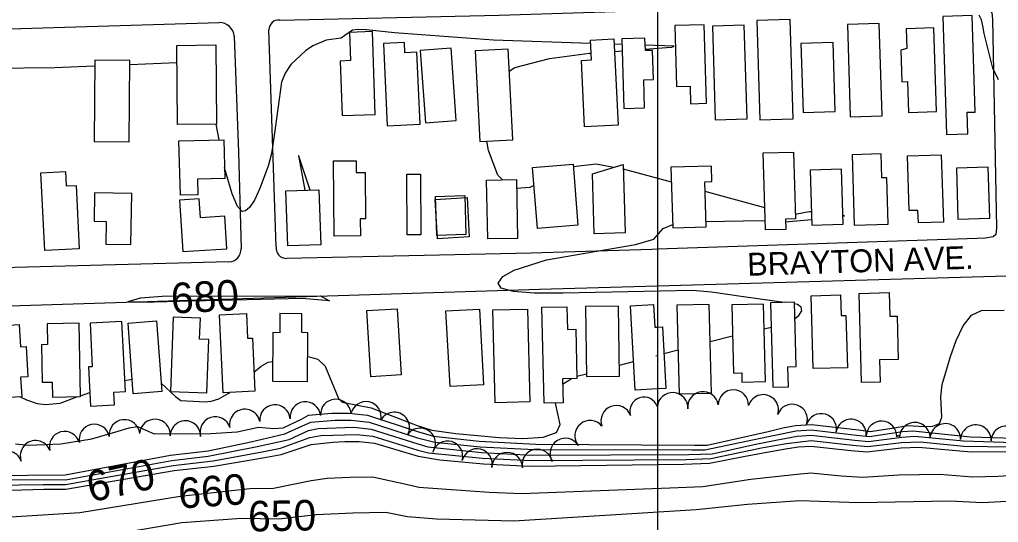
# Model space of a CAD drawing. Extents: x 79600 to 91800, y 75600 to 84400.
# Drawn here: x 88582 to 89223, y 81103 to 81432 of the extents above; entities that cross this region are included whole.
import ezdxf

# ---------------------------------------------------------------- set-up
doc = ezdxf.new("R2010")
doc.units = 0
for name, color, linetype in [('084-090$0$BLDG', 7, 'Continuous'), ('084-090$0$GRID', 7, 'Continuous'), ('084-090$0$INDEX', 7, 'Continuous'), ('084-090$0$INDXLBL', 7, 'Continuous'), ('084-090$0$INTER', 7, 'Continuous'), ('084-090$0$ROAD', 7, 'Continuous'), ('084-090$0$ROAD-NAME', 7, 'Continuous'), ('084-090$0$TREES', 7, 'Continuous')]:
    doc.layers.add(name, color=color, linetype=linetype)

msp = doc.modelspace()

# ---------------------------------------------------------------- linework, layer by layer
at = {"layer": '084-090$0$BLDG'}
for points in [[(89067.19, 81366.58), (89088.9, 81367.25), (89086.9, 81432.37), (89065.18, 81431.71)], [(89189.3, 81357.05), (89203.4, 81357.49), (89202.97, 81371.53), (89208.25, 81371.69), (89206.31, 81434.83), (89186.93, 81434.24)], [(89012.6, 81388.3), (89021.45, 81388.57), (89021.8, 81377.14), (89032.19, 81377.46), (89030.61, 81428.84), (89011.37, 81428.25)], [(89037.92, 81366.62), (89058.82, 81367.26), (89056.93, 81428.56), (89036.03, 81427.91)], [(89126.32, 81368.65), (89147.17, 81369.29), (89145.31, 81429.59), (89124.47, 81428.95)], [(89163.39, 81413.31), (89159.53, 81412.14), (89160.17, 81391.47), (89163.93, 81391.58), (89164.55, 81371.43), (89182.83, 81371.99), (89181.14, 81426.78), (89162.99, 81426.22)], [(88798.3, 81423.84), (88798.96, 81405.34), (88792.26, 81405.1), (88793.52, 81369.39), (88815.25, 81370.16), (88813.33, 81424.37)], [(88952.37, 81361.93), (88950.24, 81405.49), (88956.85, 81405.81), (88956.22, 81418.79), (88971.51, 81419.54), (88974.27, 81363)], [(88978.03, 81374.03), (88991.63, 81374.45), (88991.07, 81392.7), (88997.49, 81392.89), (88996.9, 81412.08), (88992.14, 81411.93), (88991.89, 81420.13), (88976.63, 81419.67)], [(88710.85, 81415.59), (88711.32, 81363.73), (88685.71, 81363.5), (88685.24, 81415.36)], [(88834.59, 81410.55), (88834.29, 81417.26), (88820.67, 81416.65), (88823.08, 81362.68), (88844.61, 81363.64), (88842.5, 81410.91)], [(88844.67, 81412.06), (88848.08, 81364.61), (88868.26, 81366.06), (88864.85, 81413.51)], [(88880.74, 81411.72), (88883.83, 81352.34), (88905.34, 81353.45), (88902.26, 81412.84)], [(89095.46, 81371.37), (89116.57, 81372.02), (89115.18, 81417.13), (89094.07, 81416.48)], [(88654.1, 81352.13), (88654.53, 81405.4), (88631.47, 81405.58), (88631.05, 81352.31)], [(88716.61, 81328.15), (88698.74, 81327.68), (88699, 81317.54), (88687.6, 81317.24), (88686.66, 81352.79), (88715.94, 81353.56)], [(89090.58, 81301.77), (89083.93, 81301.56), (89084.13, 81294.87), (89070.93, 81294.47), (89069.38, 81344.9), (89089.24, 81345.51)], [(89150.35, 81328.71), (89147.01, 81328.61), (89146.53, 81344.29), (89127.56, 81343.7), (89128.98, 81297.65), (89151.29, 81298.34)], [(89187.33, 81299.63), (89170.95, 81299.13), (89170.7, 81307.33), (89164.89, 81307.15), (89163.79, 81343.03), (89185.97, 81343.71)], [(88802.62, 81339.79), (88802.69, 81332), (88808.57, 81332.06), (88808.86, 81301.77), (88805.37, 81301.74), (88805.47, 81290.55), (88788.29, 81290.39), (88787.83, 81339.65)], [(88944.77, 81337.51), (88948, 81297.65), (88921.47, 81295.5), (88918.24, 81335.35)], [(88977.66, 81337.27), (88978.86, 81292.54), (88958.51, 81291.99), (88957.46, 81331.29)], [(89031.15, 81326.06), (89035.7, 81326.2), (89035.39, 81336.34), (89008.9, 81335.53), (89010.12, 81295.78), (89032.06, 81296.46)], [(89216.69, 81335.6), (89195.89, 81334.96), (89196.91, 81301.55), (89217.72, 81302.19)], [(88612.39, 81332.77), (88612.86, 81323.35), (88619.24, 81323.67), (88621.3, 81282.13), (88598.71, 81281.01), (88596.18, 81331.96)], [(88844.85, 81331.04), (88845.14, 81291.4), (88836.11, 81291.33), (88835.82, 81330.97)], [(89120.58, 81334.37), (89100.07, 81333.74), (89101.18, 81297.69), (89121.69, 81298.32)], [(88907.64, 81327.52), (88908.32, 81288.91), (88888.87, 81288.57), (88888.2, 81327.18)], [(88631.06, 81300.14), (88638.96, 81300), (88638.7, 81285.27), (88655.13, 81284.98), (88655.72, 81318.45), (88631.39, 81318.88)], [(88778.21, 81320.83), (88779.54, 81284.84), (88758.04, 81284.05), (88756.72, 81320.04)], [(88854.76, 81316.46), (88873.83, 81317.04), (88874.62, 81291.49), (88855.55, 81290.91)], [(88700.74, 81302.46), (88699.96, 81314.79), (88687.08, 81313.97), (88689.21, 81280.3), (88718.11, 81282.13), (88716.76, 81303.48)], [(88875.37, 81315.7), (88876.83, 81289.92), (88855.89, 81288.74), (88854.43, 81314.52)], [(89120.37, 81238.42), (89123.53, 81238.5), (89124.46, 81204.29), (89102.04, 81203.68), (89100.74, 81251.39), (89120.01, 81251.92)], [(89152.32, 81237.95), (89156.99, 81238.07), (89157.76, 81209.74), (89145.47, 81209.41), (89145.86, 81194.94), (89133.77, 81194.61), (89132.18, 81252.94), (89151.9, 81253.48)], [(89014.35, 81186.66), (89014.88, 81187.17), (89035.5, 81187.74), (89033.92, 81245.78), (89012.76, 81245.21)], [(89049.95, 81200.72), (89055.26, 81200.86), (89055.43, 81194.88), (89070.92, 81195.31), (89069.55, 81245.98), (89048.74, 81245.42)], [(89075.59, 81191.5), (89085.93, 81191.79), (89085.57, 81204.95), (89090.96, 81205.09), (89089.82, 81247.21), (89074.08, 81246.78)], [(88731.53, 81223.6), (88734.75, 81223.75), (88736.35, 81188.86), (88715.63, 81187.91), (88713.3, 81238.97), (88730.79, 81239.77)], [(88771.12, 81227.24), (88767.11, 81227.27), (88767.19, 81239.65), (88752.83, 81239.75), (88752.74, 81227.23), (88748.18, 81227.26), (88747.96, 81195.53), (88770.9, 81195.37)], [(88812.4, 81198.37), (88809.74, 81241.65), (88829.54, 81242.87), (88832.21, 81199.58)], [(88864.2, 81191.96), (88861.52, 81241.44), (88883.49, 81242.64), (88886.17, 81193.15)], [(88893.86, 81181.39), (88892.32, 81242.15), (88914.95, 81242.73), (88916.5, 81181.97)], [(88937.9, 81196.99), (88938.28, 81181.3), (88925.83, 81181), (88924.29, 81243.85), (88940.71, 81244.26), (88941.08, 81229.41), (88946.57, 81229.54), (88947.36, 81197.23)], [(88952.88, 81244.34), (88953.58, 81198.46), (88975.29, 81198.79), (88974.59, 81244.67)], [(88582.83, 81217.89), (88586.52, 81218.11), (88587.72, 81198.38), (88582.92, 81198.08), (88583.69, 81185.34), (88575.51, 81184.84), (88576.12, 81174.7), (88564.27, 81173.98), (88560.78, 81231.35), (88581.93, 81232.64)], [(88600.37, 81233.09), (88600.65, 81219.45), (88596.57, 81219.37), (88597.06, 81194.79), (88603.56, 81194.92), (88603.76, 81185.03), (88622.24, 81185.4), (88621.27, 81233.51)], [(88628.42, 81233.43), (88629.85, 81204.94), (88627.47, 81204.82), (88628.76, 81179.16), (88644.35, 81179.95), (88643.94, 81188.25), (88651.62, 81188.63), (88649.31, 81234.48)], [(88671.99, 81234.89), (88675.33, 81188.66), (88656.7, 81187.31), (88653.35, 81233.54)], [(88700.17, 81222.96), (88700.69, 81236.8), (88682.83, 81237.47), (88681.01, 81188.78), (88704.88, 81187.89), (88706.17, 81222.73)]]:
    msp.add_lwpolyline(points, close=True, dxfattribs=at)
for points in [[(89000, 81190.5), (88985.48, 81189.71), (88982.49, 81244.92), (88997.54, 81245.73)], [(88997.54, 81245.73), (88998.35, 81230.81), (89000, 81230.9)], [(89000, 81230.9), (89003.38, 81231.08), (89005.56, 81190.8), (89000, 81190.5)]]:
    msp.add_lwpolyline(points, dxfattribs=at)
at = {"layer": '084-090$0$GRID'}
msp.add_line((89000, 84000), (89000, 80000), dxfattribs=at)
at = {"layer": '084-090$0$INDEX'}
for p, q in [((88976.75, 81415.94), (88971.68, 81416.11)), ((88971.91, 81411.37), (88976.88, 81411.74)), ((88685.34, 81403.87), (88654.51, 81402.6)), ((88712.95, 81353.48), (88710.98, 81363.73)), ((89009.2, 81325.7), (88977.74, 81334.29)), ((89070.48, 81308.98), (89031.34, 81319.66)), ((89083.98, 81299.71), (89101.07, 81301.35)), ((89069.99, 81229.77), (89074.52, 81230.74)), ((89034.59, 81221.38), (89049.29, 81225.19)), ((89004.33, 81213.53), (89013.56, 81215.92)), ((88975.18, 81205.96), (88984.47, 81208.37)), ((88999.04, 81212.15), (89000, 81212.4)), ((88651.24, 81196.02), (88656.02, 81196.75)), ((88937.98, 81193.63), (88943.61, 81197.13)), ((88947.33, 81198.74), (88953.55, 81200.35)), ((88622.23, 81186), (88628.3, 81188.17))]:
    msp.add_line(p, q, dxfattribs=at)
for points in [[(88956.32, 81416.63), (88892.63, 81418.78), (88827.87, 81423.45), (88809.51, 81425.4), (88804.1, 81425.78), (88800.34, 81425.29), (88795.2, 81421.73), (88792.83, 81420.11), (88783.03, 81418.76), (88774.3, 81415.12), (88769.45, 81411.86), (88759.84, 81402.75), (88756.2, 81397.21), (88753.92, 81391.14), (88748.93, 81356.36), (88747.27, 81344.47), (88745.08, 81336.29), (88739.42, 81321.29), (88736.04, 81314.01), (88732.94, 81309.26), (88730.27, 81306.97), (88728.1, 81306.56), (88724.99, 81309.89), (88721.47, 81318.2), (88716.45, 81335.27), (88716.42, 81335.39)], [(88992.11, 81412.84), (89006.01, 81413.85), (89009.47, 81414.22), (89010.93, 81414.78), (88992.03, 81415.42)], [(88903, 81398.49), (88906.66, 81400.84), (88929.34, 81406.7), (88955.46, 81410.18), (88956.63, 81410.26)], [(88631.44, 81401.65), (88605.36, 81400.58), (88564.38, 81400.22)], [(88898.5, 81327.36), (88895.43, 81330.46), (88889.37, 81346.53), (88888.35, 81352.57)], [(88971.57, 81335.47), (88959.84, 81337.51), (88944.92, 81335.81), (88944.9, 81335.81)], [(88919.19, 81323.62), (88916.43, 81322.26), (88907.75, 81321.56)], [(89100.92, 81306.29), (89099.53, 81306.32), (89091.43, 81304.84), (89090.49, 81304.92)], [(89121.53, 81303.66), (89122.56, 81303.84), (89121.51, 81304.12)], [(89082.97, 81247.02), (89056.45, 81250.72), (89035.5, 81253.85), (89023.05, 81254.87), (88938.23, 81253.13), (88919.4, 81253.14), (88905.72, 81254.12), (88897.71, 81256.3), (88895.65, 81259.76), (88898.8, 81263.96), (88906.15, 81268.21), (88927.38, 81274.84), (88985.71, 81285.06), (88997.77, 81288.45), (89003.77, 81295.46), (89010.06, 81297.97)], [(89031.95, 81299.94), (89068.16, 81300.73), (89070.74, 81300.56)], [(89090.11, 81236.58), (89092.61, 81238.52), (89094.72, 81241.48), (89094.26, 81243.95), (89091.84, 81245.79), (89089.85, 81246.07)], [(88735.78, 81201.28), (88740.54, 81205.23), (88745.04, 81207.92), (88748.05, 81208.41)], [(88771.01, 81211.54), (88771.08, 81211.54), (88777.53, 81209.82), (88782.5, 81205.32), (88791.21, 81184.12), (88793.63, 81181.85), (88812.6, 81178.04), (88842.77, 81166.51), (88852.23, 81163.39), (88867.99, 81161.29), (88896.41, 81158.54), (88911.87, 81158.02), (88925.24, 81158.89), (88933.92, 81161.81), (88936.35, 81167.15), (88933.22, 81181.18)], [(88674.94, 81194.16), (88684.29, 81185.41), (88687.8, 81182.83), (88699.85, 81182.1), (88703.47, 81182.05), (88707.67, 81182.38), (88712.74, 81183.85), (88718.96, 81187.32), (88719.92, 81188.11)], [(88582.67, 81185.28), (88586.89, 81183.21), (88593.73, 81180.95), (88599.25, 81180.25), (88608.74, 81181.17), (88620.48, 81185.37)], [(88540.45, 81123.04), (88598.07, 81124.69), (88612.57, 81124.71), (88683.54, 81136.96), (88709.45, 81139.82), (88741.69, 81145.21), (88753.67, 81147.43), (88773.24, 81154.13), (88787.5, 81155.58), (88795.38, 81156.01), (88804.72, 81156.01), (88814.81, 81154.92), (88843.29, 81146.31), (88857.42, 81144.02), (88886.19, 81141.37), (88916.32, 81139.93), (89017.12, 81141.18), (89034.09, 81141.81), (89056.44, 81146.2), (89074.21, 81149.35), (89085.32, 81151.35), (89092.45, 81152.51), (89100.68, 81153.04), (89126.73, 81150.18), (89137.32, 81149.32), (89159.65, 81151.86), (89171.33, 81152.28), (89205.65, 81149.24), (89233.61, 81149.54)], [(88562.47, 81105.81), (88621.71, 81109.58), (88687.47, 81120.2), (88733.14, 81125.19), (88748.6, 81125.48), (88773.16, 81130.52), (88783.79, 81132.01), (88798.7, 81132.54), (88813.42, 81132.85), (88835.49, 81128.03), (88843.81, 81126.1), (88889.88, 81122.93), (88911.12, 81121.95), (89008.1, 81125.58), (89029.79, 81126.59), (89061.33, 81131.32), (89089.34, 81134.31), (89100.45, 81135.47), (89120.44, 81133.49), (89134.6, 81132.73), (89158.26, 81134.24), (89184.75, 81134.59), (89206.55, 81132.76), (89223.26, 81133.27), (89244.46, 81134.62)], [(88578.45, 81088.02), (88645.02, 81095.64), (88688.56, 81102.92), (88727.52, 81105.8), (88752.05, 81105.34), (88776.63, 81108.2), (88800.55, 81109.33), (88822.12, 81109.69), (88836.3, 81106.94), (88855.44, 81105.41), (88905.92, 81103.97), (89025.49, 81111.37), (89059.08, 81114.91), (89093.36, 81117.27), (89131.87, 81116.13), (89191.49, 81117.17), (89213, 81116.12), (89236.46, 81117.32)]]:
    msp.add_lwpolyline(points, dxfattribs=at)
msp.add_lwpolyline([(88785.2, 81248.19), (88767.18, 81249.66), (88695.13, 81247.81), (88670.5, 81247.14), (88655.66, 81247.29), (88653.35, 81247.76), (88661.56, 81250.11), (88678.52, 81251.45), (88755.46, 81251.06), (88779.42, 81251.31)], close=True, dxfattribs=at)
at = {"layer": '084-090$0$INTER'}
msp.add_line((88764.96, 81343.18), (88769.11, 81320.49), dxfattribs=at)
for points in [[(89223.47, 81392.73), (89219.69, 81400.37), (89214.09, 81423.16), (89213.28, 81428.1), (89212.33, 81432.1), (89210.88, 81435.11)], [(88772.62, 81320.62), (88765.19, 81342.8), (88764.96, 81343.18)], [(88579.67, 81154.39), (88588.43, 81153.63), (88609.37, 81154.43), (88629.6, 81157.66), (88646.92, 81162.72), (88653.97, 81164.93), (88659.56, 81165.8), (88670.34, 81161.08), (88707.5, 81161.15), (88724.81, 81162.34), (88738.78, 81165.35), (88748.9, 81164.42), (88754.87, 81165.05), (88766.92, 81170.7), (88771.59, 81173.17), (88786.76, 81174.54), (88797.76, 81174.54), (88810.18, 81173.19), (88842.87, 81162.47), (88853.27, 81159.52), (88883.23, 81156.11), (88920.47, 81154.32), (89024.34, 81153.67), (89032.66, 81153.62), (89072.51, 81162.63), (89082.1, 81164.98), (89090.53, 81166.43), (89100.86, 81167.09), (89131.76, 81163.53), (89139.49, 81162.6), (89155.1, 81165.05), (89163.99, 81166.47), (89174.8, 81165.83), (89180.48, 81166.06), (89184.76, 81167.88), (89186.24, 81171.97), (89185.66, 81185.23), (89186.63, 81193.25), (89192.01, 81211.68), (89195.78, 81222.04), (89200.3, 81231.62), (89205.76, 81238.6), (89212.27, 81241.78), (89227.09, 81241.88)], [(88537.73, 81133.62), (88612.1, 81134.09), (88681.19, 81147.02), (88705.77, 81149.99), (88733.76, 81155.82), (88755.92, 81160.94), (88767.61, 81166.23), (88772.95, 81168.6), (88788.92, 81169.91), (88799.5, 81169.91), (88811.34, 81168.62), (88842.97, 81158.43), (88854.31, 81155.65), (88883.97, 81152.43), (88919.43, 81150.72), (89022.54, 81150.55), (89031.18, 81150.55), (89076.88, 81160.18), (89091.01, 81162.95), (89100.81, 81163.58), (89130.51, 81160.19), (89138.95, 81159.28), (89160.48, 81162.44), (89167.26, 81163.06), (89205.12, 81159.13), (89248.04, 81157.84)], [(88559.29, 81131.02), (88612.26, 81130.96), (88681.97, 81143.66), (88705.86, 81146.49), (88737.96, 81152.73), (88758.89, 81157.32), (88771.48, 81163.2), (88777.73, 81164.44), (88801.24, 81165.28), (88812.5, 81164.06), (88843.08, 81154.39), (88849.59, 81152.61), (88884.71, 81148.74), (88918.39, 81147.13), (89020.73, 81147.43), (89035.81, 81147.9), (89064.47, 81154.3), (89077.69, 81156.84), (89091.49, 81159.47), (89100.77, 81160.06), (89129.25, 81156.85), (89138.4, 81155.96), (89160.2, 81158.91), (89168.62, 81159.47), (89200.49, 81156.33), (89239.82, 81155.23)], [(88550.39, 81127.29), (88597.62, 81127.89), (88612.41, 81127.83), (88682.76, 81140.31), (88709.12, 81143.35), (88741.26, 81149.18), (88753.08, 81151.59), (88772.36, 81158.67), (88779.63, 81159.85), (88802.98, 81160.64), (88813.66, 81159.49), (88843.18, 81150.35), (88850.08, 81148.68), (88885.45, 81145.05), (88917.36, 81143.53), (89018.93, 81144.31), (89034.95, 81144.86), (89069.38, 81152), (89084.52, 81154.76), (89100.72, 81156.55), (89127.99, 81153.51), (89137.86, 81152.64), (89159.92, 81155.39), (89172.19, 81155.83), (89200.67, 81153.02), (89231.43, 81152.53)]]:
    msp.add_lwpolyline(points, dxfattribs=at)
at = {"layer": '084-090$0$ROAD'}
for p, q in [((88750.24, 81283.52), (88745.62, 81425.54)), ((88722.9, 81421.29), (88725.55, 81345.41)), ((88725.55, 81345.41), (88727.37, 81282.12)), ((88917.25, 81279.4), (88757.16, 81275.88))]:
    msp.add_line(p, q, dxfattribs=at)
for points in [[(89000, 81438.43), (89209.69, 81445.12), (89212.9, 81444.42), (89214.48, 81443.11), (89216.86, 81440.82), (89219.04, 81436.61), (89219.45, 81432.42), (89222.19, 81295.76), (89221.8, 81291.59), (89219.85, 81290.01), (89214.69, 81289.13), (89209.38, 81288.9), (89000, 81281.9)], [(88752.62, 81431.81), (88896.47, 81435.13), (89000, 81438.43)], [(89000, 81257.95), (89244.51, 81264.86), (89239.15, 81438.21)], [(87894.09, 81405.51), (88077.83, 81411.21), (88294.18, 81417.7), (88712.98, 81430.22)], [(89000, 81281.9), (88996.47, 81281.78), (88917.25, 81279.4)], [(88719.35, 81273.64), (88315.22, 81263), (88310.94, 81261.3), (88306.93, 81256.6), (88303.97, 81249.96), (88303.21, 81245.8), (88302.46, 81239.69), (88302.65, 81161.32)], [(88346.52, 81237.66), (88922.81, 81255.77), (89000, 81257.95)]]:
    msp.add_lwpolyline(points, dxfattribs=at)
for centre, radius, start, end in [((88751.75, 81425.74), 6.13, 81.87846, 181.86192), ((88713.27, 81420.57), 9.65, 4.29154, 91.71233), ((88719.13, 81281.89), 8.25, 271.5313, 1.64829), ((88757.01, 81282.7), 6.82, 173.08477, 271.25991)]:
    msp.add_arc(centre, radius, start, end, dxfattribs=at)
at = {"layer": '084-090$0$TREES'}
for centre, radius, start, end in [((89009.98, 81177.99), 10, 355.97584, 175.97584), ((89029.86, 81178.61), 10, 7.59841, 187.59841), ((89049.77, 81179.8), 10, 359.24685, 179.24685), ((88769.45, 81172.01), 10, 6.42004, 186.42004), ((88789.37, 81173.68), 10, 3.19177, 183.19177), ((88809.13, 81172.11), 10, 347.69978, 167.69978), ((88991.22, 81175.86), 9.22, 17.87707, 197.87707), ((89069.31, 81176.67), 10, 342.55392, 162.55392), ((88729.8, 81167.12), 10, 11.85982, 191.85982), ((88749.55, 81170.03), 10, 4.92051, 184.92051), ((88827.67, 81165.18), 10, 331.34503, 151.34503), ((88973.07, 81169.56), 10, 20.30055, 200.30055), ((89088.3, 81170.4), 10, 340.88805, 160.88805), ((88650.97, 81160.32), 10, 5.70141, 185.70141), ((88670.89, 81160.56), 10, 355.69837, 175.69837), ((88690.86, 81159.56), 10, 358.56005, 178.56005), ((88710.44, 81162.19), 10, 16.72321, 196.72321), ((88955.97, 81159.73), 10, 39.48839, 219.48839), ((89107.33, 81164.25), 10, 343.28498, 163.28498), ((89126.87, 81160.57), 10, 355.41637, 175.41637), ((89146.83, 81159.36), 10, 357.63331, 177.63331), ((89168.63, 81158.48), 10, 357.73418, 177.73418), ((88611.79, 81152.64), 10, 15.28824, 195.28824), ((88631.23, 81157.3), 10, 11.66899, 191.66899), ((88844.69, 81154.73), 10, 325.56668, 145.56668), ((89188.61, 81157.69), 10, 357.73418, 177.73418), ((89208.6, 81156.9), 10, 357.73418, 177.73418), ((89228.58, 81156.11), 10, 357.73418, 177.73418), ((88592.74, 81146.6), 10, 19.92974, 199.92974), ((88862.55, 81146.31), 10, 343.95431, 163.95431), ((88939.72, 81148.15), 10, 31.46529, 211.46529), ((89157.73, 81158.91), 0.906, 357.73418, 177.73418), ((88573.93, 81139.79), 10, 19.83641, 199.83641), ((88881.89, 81141.23), 10, 346.57699, 166.57699), ((88921.4, 81140.89), 10, 11.81369, 191.81369), ((88901.62, 81138.87), 10, 359.80085, 179.80085)]:
    msp.add_arc(centre, radius, start, end, dxfattribs=at)

# ---------------------------------------------------------------- texts
at = {"layer": '084-090$0$INDXLBL'}
for s, rotation, p in [('680', 3.0928, (88681.89, 81239.67)), ('670', 12.524, (88628.85, 81116.05)), ('660', 3.89896, (88686.85, 81112.03)), ('650', 1.12286, (88732.1, 81096.98))]:
    msp.add_text(s, height=20, rotation=rotation, dxfattribs=at).set_placement(p)
at = {"layer": '084-090$0$ROAD-NAME'}
msp.add_text('BRAYTON AVE.', height=15, rotation=1.81974, dxfattribs=at).set_placement((89059.11, 81264.43))

doc.saveas('drawing.dxf')
